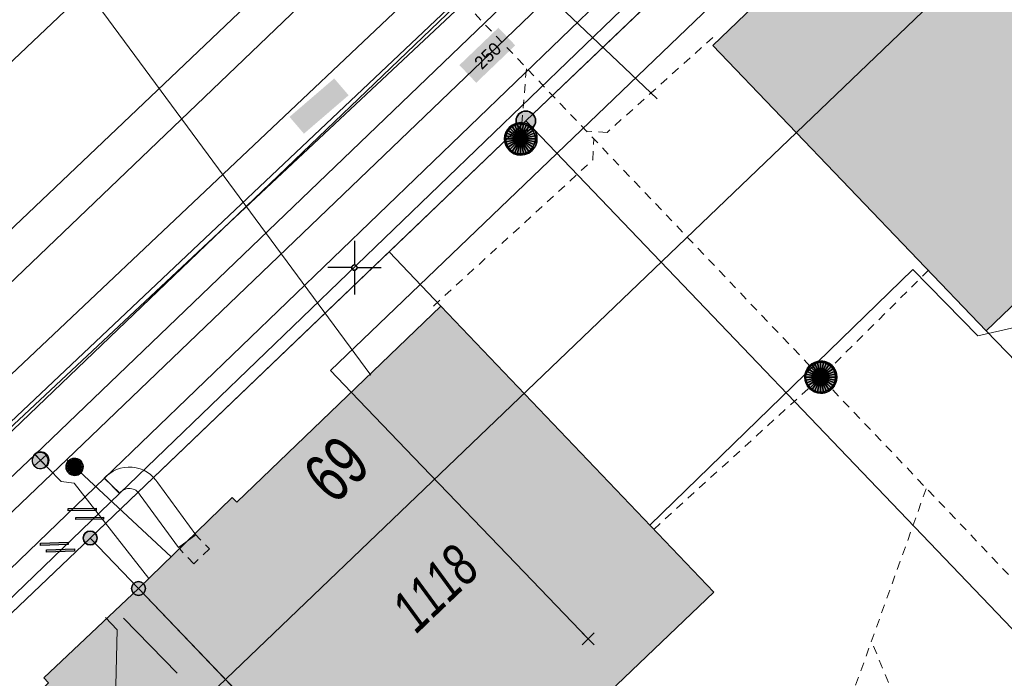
# Model space of a CAD drawing. Header units: metres. Extents: x 2695560 to 2696939, y 1260491 to 1262050.
# Tile 349 of 656: x 2695818 to 2695841, y 1261090 to 1261106. Entities that reach past the tile are written whole.
import ezdxf

# ---------------------------------------------------------------- set-up
doc = ezdxf.new("R2010")
doc.units = ezdxf.units.M
doc.linetypes.add('AUSGEZOGEN', pattern=[0])
doc.linetypes.add('VERDECKT2_S2', pattern=[0.36, 0.2, -0.16])
for name, color, linetype in [('XR$1$AV_Gebäudeflächen (BB)', 7, 'AUSGEZOGEN'), ('XR$1$AV_Grenzpunkte', 7, 'AUSGEZOGEN'), ('XR$1$AV_Haus-Nr.', 7, 'AUSGEZOGEN'), ('XR$1$AV_Koordinatennetzpunkte', 7, 'AUSGEZOGEN'), ('XR$1$AV_Linien (BB)', 7, 'AUSGEZOGEN'), ('XR$1$AV_Versicherung-Nr.', 7, 'AUSGEZOGEN'), ('XR$1$AW_LK_Schachtdeckel', 24, 'AUSGEZOGEN'), ('XR$1$Liegenschaftsgrenzen', 7, 'AUSGEZOGEN'), ('XR$1$PFAV', 255, 'AUSGEZOGEN'), ('XR$1$PFAW', 255, 'AUSGEZOGEN'), ('XR$1$PFWA', 255, 'AUSGEZOGEN'), ('XR$1$RP_Abstandslinie', 7, 'AUSGEZOGEN'), ('XR$1$WA_LK_Absperrarmatur', 171, 'AUSGEZOGEN'), ('XR$1$WA_LK_Rohrleitungsteil', 171, 'AUSGEZOGEN')]:
    doc.layers.add(name, color=color, linetype=linetype)
for name, color, linetype, lineweight in [('XR$2$ABW-Linie-R-genau', 4, 'AUSGEZOGEN', 18), ('XR$2$ABW-Linie-R-ungenau', 4, 'VERDECKT2_S2', 18), ('XR$2$ABW-Punkt', 6, 'AUSGEZOGEN', 18), ('XR$2$ELE-Flaeche-oberirdisch', 1, 'AUSGEZOGEN', 18), ('XR$2$ELE-LinieAnker_Strebe', 1, 'AUSGEZOGEN', 18), ('XR$2$ELE-LinieFlaeche-genau', 1, 'AUSGEZOGEN', 18), ('XR$2$ELE-LinieFlaeche-ungenau', 1, 'VERDECKT2_S2', 18), ('XR$2$GAS-Linie-genau', 12, 'AUSGEZOGEN', 18), ('XR$2$GAS-Punkt', 12, 'AUSGEZOGEN', 18), ('XR$2$KOM-Linie-U-genau', 91, 'AUSGEZOGEN', 18), ('XR$2$KOM-LinieFlaeche-U-genau', 91, 'AUSGEZOGEN', 18), ('XR$2$KOM-Punkt-U', 91, 'AUSGEZOGEN', 18), ('XR$2$WAS-Linie-genau', 5, 'AUSGEZOGEN', 18), ('XR$2$WAS-Punkt', 5, 'AUSGEZOGEN', 18), ('XR$2$WEI-Text', 59, 'AUSGEZOGEN', 18)]:
    doc.layers.add(name, color=color, linetype=linetype, lineweight=lineweight)
doc.styles.add('ARIAL', font='arial.ttf')
doc.styles.add('TXT', font='txt')

# ---------------------------------------------------------------- blocks, each defined once
blk = doc.blocks.new('COMPLEXOBJECT_367')
at = {"layer": 'XR$1$AV_Linien (BB)', "color": 7, "linetype": 'AUSGEZOGEN', "transparency": 33554687}
blk.add_lwpolyline([(5825.81, 11100.368), (5829.01, 11103.43), (5844.17, 11117.904)], dxfattribs=at)
blk = doc.blocks.new('COMPLEXOBJECT_637')
at = {"layer": 'XR$1$AV_Linien (BB)', "color": 7, "linetype": 'AUSGEZOGEN', "transparency": 33554687}
blk.add_lwpolyline([(5716.384, 10999.825), (5805.935, 11085.6), (5838.806, 11117.088)], dxfattribs=at)
blk = doc.blocks.new('COMPLEXOBJECT_1353')
at = {"layer": 'XR$1$Liegenschaftsgrenzen', "color": 7, "linetype": 'AUSGEZOGEN', "transparency": 33554687}
blk.add_line((5844.17, 11117.904), (5829.01, 11103.43), dxfattribs=at)
blk.add_arc((5848.516, 11113.198), 6.406, 82.0159, 132.7271, dxfattribs=at)
blk = doc.blocks.new('BAV15')
at = {"layer": 'XR$1$PFAV', "transparency": 33554687}
blk.add_hatch(color=7, dxfattribs=at).paths.add_polyline_path([(0.5, 0), (0.49, 0.101), (0.459, 0.197), (0.41, 0.286), (0.344, 0.362), (0.264, 0.424), (0.174, 0.469), (0.076, 0.494), (-0.025, 0.499), (-0.125, 0.484), (-0.22, 0.449), (-0.306, 0.395), (-0.379, 0.326), (-0.437, 0.243), (-0.477, 0.15), (-0.497, 0.051), (-0.497, -0.051), (-0.477, -0.15), (-0.437, -0.243), (-0.379, -0.326), (-0.306, -0.395), (-0.22, -0.449), (-0.125, -0.484), (-0.025, -0.499), (0.076, -0.494), (0.174, -0.469), (0.264, -0.424), (0.344, -0.362), (0.41, -0.286), (0.459, -0.197), (0.49, -0.101)])
at = {"color": 7, "transparency": 33554687}
for start, end in [(90, 270), (270, 90)]:
    blk.add_arc((0, 0), 0.5, start, end, dxfattribs=at)
at = {"layer": 'XR$1$PFAV', "transparency": 33554687}
blk.add_circle((0, 0), 0.5, dxfattribs=at)
blk = doc.blocks.new('BAV2041')
at = {"color": 7, "transparency": 33554687}
for p, q in [((0, 0.5), (0, 0.05)), ((-0.05, 0), (-0.5, 0)), ((0.05, 0), (0.5, 0)), ((0, -0.05), (0, -0.5))]:
    blk.add_line(p, q, dxfattribs=at)
blk.add_circle((0, 0), 0.05, dxfattribs=at)
for start, end in [(90, 270), (270, 90)]:
    blk.add_arc((0, 0), 0.05, start, end, dxfattribs=at)
blk = doc.blocks.new('BAW2082')
at = {"layer": 'XR$1$PFAW', "transparency": 33554687}
blk.add_hatch(color=7, dxfattribs=at).paths.add_polyline_path([(0.509, -0.003), (0.499, 0.098), (0.469, 0.194), (0.42, 0.283), (0.354, 0.359), (0.274, 0.421), (0.183, 0.466), (0.085, 0.491), (-0.016, 0.496), (-0.116, 0.481), (-0.211, 0.446), (-0.297, 0.392), (-0.37, 0.323), (-0.428, 0.24), (-0.468, 0.147), (-0.488, 0.047), (-0.488, -0.054), (-0.468, -0.153), (-0.428, -0.246), (-0.37, -0.329), (-0.297, -0.398), (-0.211, -0.452), (-0.116, -0.487), (-0.016, -0.502), (0.085, -0.497), (0.183, -0.472), (0.274, -0.427), (0.354, -0.366), (0.42, -0.289), (0.469, -0.2), (0.499, -0.104)])
at = {"transparency": 33554687}
for start, end in [(91.1948, 268.8052), (268.8052, 91.1948)]:
    blk.add_arc((0.01, 0), 0.5, start, end, dxfattribs=at)
at = {"layer": 'XR$1$PFAW', "transparency": 33554687}
blk.add_circle((0.009, -0.003), 0.5, dxfattribs=at)
blk = doc.blocks.new('BAW2088')
at = {"layer": 'XR$1$PFAW', "transparency": 33554687}
blk.add_hatch(color=253, dxfattribs=at).paths.add_polyline_path([(0.51, 0), (0.5, 0.101), (0.47, 0.197), (0.421, 0.286), (0.355, 0.362), (0.275, 0.424), (0.184, 0.469), (0.086, 0.494), (-0.015, 0.499), (-0.115, 0.484), (-0.21, 0.449), (-0.296, 0.395), (-0.369, 0.326), (-0.427, 0.243), (-0.467, 0.15), (-0.487, 0.051), (-0.487, -0.051), (-0.467, -0.15), (-0.427, -0.243), (-0.369, -0.326), (-0.296, -0.395), (-0.21, -0.449), (-0.115, -0.484), (-0.015, -0.499), (0.086, -0.494), (0.184, -0.469), (0.275, -0.424), (0.355, -0.362), (0.421, -0.286), (0.47, -0.197), (0.5, -0.101)])
at = {"transparency": 33554687}
for start, end in [(91.1948, 268.8052), (268.8052, 91.1948)]:
    blk.add_arc((0.01, 0), 0.5, start, end, dxfattribs=at)
at = {"layer": 'XR$1$PFAW', "transparency": 33554687}
blk.add_circle((0.01, 0), 0.5, dxfattribs=at)
blk = doc.blocks.new('BWA2013')
at = {"true_color": 0x000000, "transparency": 33554687}
blk.add_hatch(color=18, dxfattribs=at).paths.add_polyline_path([(-0.291, -0.409), (0.352, 0.357), (0.291, 0.409), (-0.352, -0.357)])
at = {"transparency": 33554687}
blk.add_lwpolyline([(-0.291, -0.409), (-0.352, -0.357), (0.291, 0.409), (0.352, 0.357), (-0.291, -0.409)], close=True, dxfattribs=at)
blk = doc.blocks.new('BWA965')
at = {"layer": 'XR$1$PFWA', "transparency": 33554687}
blk.add_hatch(color=7, dxfattribs=at).paths.add_polyline_path([(0, 0.5), (-0.051, 0.497), (-0.101, 0.49), (-0.15, 0.477), (-0.197, 0.459), (-0.243, 0.437), (-0.286, 0.41), (-0.326, 0.379), (-0.362, 0.344), (-0.395, 0.306), (-0.424, 0.264), (-0.449, 0.22), (-0.469, 0.174), (-0.484, 0.125), (-0.494, 0.076), (-0.499, 0.025), (-0.499, -0.025), (-0.494, -0.076), (-0.484, -0.125), (-0.469, -0.174), (-0.449, -0.22), (-0.424, -0.264), (-0.395, -0.306), (-0.362, -0.344), (-0.326, -0.379), (-0.286, -0.41), (-0.243, -0.437), (-0.197, -0.459), (-0.15, -0.477), (-0.101, -0.49), (-0.051, -0.497), (0, -0.5), (0.051, -0.497), (0.101, -0.49), (0.15, -0.477), (0.197, -0.459), (0.243, -0.437), (0.286, -0.41), (0.326, -0.379), (0.362, -0.344), (0.395, -0.306), (0.424, -0.264), (0.449, -0.22), (0.469, -0.174), (0.484, -0.125), (0.494, -0.076), (0.499, -0.025), (0.499, 0.025), (0.494, 0.076), (0.484, 0.125), (0.469, 0.174), (0.449, 0.22), (0.424, 0.264), (0.395, 0.306), (0.362, 0.344), (0.326, 0.379), (0.286, 0.41), (0.243, 0.437), (0.197, 0.459), (0.15, 0.477), (0.101, 0.49), (0.051, 0.497)])
at = {"transparency": 33554687}
blk.add_line((0, 0.5), (0, -0.5), dxfattribs=at)
for start, end in [(90, 270), (270, 90)]:
    blk.add_arc((0, 0), 0.5, start, end, dxfattribs=at)
blk = doc.blocks.new('KOM-UNBEKANNT-U')
at = {"layer": 'XR$2$KOM-Punkt-U', "linetype": 'AUSGEZOGEN', "lineweight": 20, "transparency": 33554687}
for p, q in [((0, 0, 2500), (-141, 141, 2500)), ((-141, -141, 2500), (0, 0, 2500)), ((0, 0, 2500), (141, 141, 2500)), ((141, -141, 2500), (0, 0, 2500))]:
    blk.add_line(p, q, dxfattribs=at)
blk = doc.blocks.new('GAS-ABSPERRORGAN')
at = {"layer": 'XR$2$GAS-Punkt', "linetype": 'AUSGEZOGEN', "lineweight": 25, "transparency": 33554687}
blk.add_line((0, 200, 2500), (0, -200, 2500), dxfattribs=at)
for points in [[(-196, 39, 2500), (0, 0, 2500), (-200, 0, 2500)], [(-196, 39), (0, 0), (-200, 0)], [(-196, 39, 2500), (-196, 39), (-200, 0), (-200, 0, 2500)], [(-200, 0, 2500), (0, 0, 2500), (-196, -39, 2500)], [(-200, 0), (0, 0), (-196, -39)], [(-185, 77, 2500), (0, 0, 2500), (-196, 39, 2500)], [(-185, 77), (0, 0), (-196, 39)], [(-185, 77, 2500), (-185, 77), (-196, 39), (-196, 39, 2500)], [(-196, -39, 2500), (0, 0, 2500), (-185, -77, 2500)], [(-196, -39), (0, 0), (-185, -77)], [(-166, 111, 2500), (0, 0, 2500), (-185, 77, 2500)], [(-166, 111), (0, 0), (-185, 77)], [(-166, 111, 2500), (-166, 111), (-185, 77), (-185, 77, 2500)], [(-185, -77, 2500), (0, 0, 2500), (-166, -111, 2500)], [(-185, -77), (0, 0), (-166, -111)], [(-141, 141, 2500), (0, 0, 2500), (-166, 111, 2500)], [(-141, 141), (0, 0), (-166, 111)], [(-141, 141, 2500), (-141, 141), (-166, 111), (-166, 111, 2500)], [(-166, -111, 2500), (0, 0, 2500), (-141, -141, 2500)], [(-166, -111), (0, 0), (-141, -141)], [(-111, 166, 2500), (0, 0, 2500), (-141, 141, 2500)], [(-111, 166), (0, 0), (-141, 141)], [(-111, 166, 2500), (-111, 166), (-141, 141), (-141, 141, 2500)], [(-141, -141, 2500), (0, 0, 2500), (-111, -166, 2500)], [(-141, -141), (0, 0), (-111, -166)], [(-77, 185, 2500), (0, 0, 2500), (-111, 166, 2500)], [(-77, 185), (0, 0), (-111, 166)], [(-77, 185, 2500), (-77, 185), (-111, 166), (-111, 166, 2500)], [(-111, -166, 2500), (0, 0, 2500), (-77, -185, 2500)], [(-111, -166), (0, 0), (-77, -185)], [(-39, 196, 2500), (0, 0, 2500), (-77, 185, 2500)], [(-39, 196), (0, 0), (-77, 185)], [(-39, 196, 2500), (-39, 196), (-77, 185), (-77, 185, 2500)], [(-77, -185, 2500), (0, 0, 2500), (-39, -196, 2500)], [(-77, -185), (0, 0), (-39, -196)], [(0, 200, 2500), (0, 0, 2500), (-39, 196, 2500)], [(0, 200), (0, 0), (-39, 196)], [(0, 200, 2500), (0, 200), (-39, 196), (-39, 196, 2500)], [(-39, -196, 2500), (0, 0, 2500), (0, -200, 2500)], [(-39, -196), (0, 0), (0, -200)], [(39, 196, 2500), (0, 0, 2500), (0, 200, 2500)], [(39, 196), (0, 0), (0, 200)], [(39, 196, 2500), (39, 196), (0, 200), (0, 200, 2500)], [(77, 185, 2500), (0, 0, 2500), (39, 196, 2500)], [(77, 185), (0, 0), (39, 196)], [(111, 166, 2500), (0, 0, 2500), (77, 185, 2500)], [(111, 166), (0, 0), (77, 185)], [(141, 141, 2500), (0, 0, 2500), (111, 166, 2500)], [(141, 141), (0, 0), (111, 166)], [(166, 111, 2500), (0, 0, 2500), (141, 141, 2500)], [(166, 111), (0, 0), (141, 141)], [(185, 77, 2500), (0, 0, 2500), (166, 111, 2500)], [(185, 77), (0, 0), (166, 111)], [(196, 39, 2500), (0, 0, 2500), (185, 77, 2500)], [(196, 39), (0, 0), (185, 77)], [(200, 0, 2500), (0, 0, 2500), (196, 39, 2500)], [(200, 0), (0, 0), (196, 39)], [(0, -200, 2500), (0, 0, 2500), (39, -196, 2500)], [(39, -196, 2500), (0, 0, 2500), (77, -185, 2500)], [(77, -185, 2500), (0, 0, 2500), (111, -166, 2500)], [(111, -166, 2500), (0, 0, 2500), (141, -141, 2500)], [(141, -141, 2500), (0, 0, 2500), (166, -111, 2500)], [(166, -111, 2500), (0, 0, 2500), (185, -77, 2500)], [(185, -77, 2500), (0, 0, 2500), (196, -39, 2500)], [(196, -39, 2500), (0, 0, 2500), (200, 0, 2500)], [(0, -200), (0, 0), (39, -196)], [(39, -196), (0, 0), (77, -185)], [(77, -185), (0, 0), (111, -166)], [(111, -166), (0, 0), (141, -141)], [(141, -141), (0, 0), (166, -111)], [(166, -111), (0, 0), (185, -77)], [(185, -77), (0, 0), (196, -39)], [(196, -39), (0, 0), (200, 0)], [(77, 185, 2500), (77, 185), (39, 196), (39, 196, 2500)], [(111, 166, 2500), (111, 166), (77, 185), (77, 185, 2500)], [(141, 141, 2500), (141, 141), (111, 166), (111, 166, 2500)], [(166, 111, 2500), (166, 111), (141, 141), (141, 141, 2500)], [(185, 77, 2500), (185, 77), (166, 111), (166, 111, 2500)], [(196, 39, 2500), (196, 39), (185, 77), (185, 77, 2500)], [(200, 0, 2500), (200, 0), (196, 39), (196, 39, 2500)], [(-200, 0, 2500), (-200, 0), (-196, -39), (-196, -39, 2500)], [(-196, -39, 2500), (-196, -39), (-185, -77), (-185, -77, 2500)], [(-185, -77, 2500), (-185, -77), (-166, -111), (-166, -111, 2500)], [(-166, -111, 2500), (-166, -111), (-141, -141), (-141, -141, 2500)], [(-141, -141, 2500), (-141, -141), (-111, -166), (-111, -166, 2500)], [(-111, -166, 2500), (-111, -166), (-77, -185), (-77, -185, 2500)], [(-77, -185, 2500), (-77, -185), (-39, -196), (-39, -196, 2500)], [(-39, -196, 2500), (-39, -196), (0, -200), (0, -200, 2500)], [(0, -200, 2500), (0, -200), (39, -196), (39, -196, 2500)], [(39, -196, 2500), (39, -196), (77, -185), (77, -185, 2500)], [(77, -185, 2500), (77, -185), (111, -166), (111, -166, 2500)], [(111, -166, 2500), (111, -166), (141, -141), (141, -141, 2500)], [(141, -141, 2500), (141, -141), (166, -111), (166, -111, 2500)], [(166, -111, 2500), (166, -111), (185, -77), (185, -77, 2500)], [(185, -77, 2500), (185, -77), (196, -39), (196, -39, 2500)], [(196, -39, 2500), (196, -39), (200, 0), (200, 0, 2500)]]:
    blk.add_3dface(points, dxfattribs=at)
blk = doc.blocks.new('WAS-ABSPERRORGAN')
at = {"layer": 'XR$2$WAS-Punkt', "linetype": 'AUSGEZOGEN', "transparency": 33554687}
for p, q in [((0, 200, 2500), (0, -200, 2500)), ((0, 0), (0, 0))]:
    blk.add_line(p, q, dxfattribs=at)
blk.add_circle((0, 0, 502500), 200, dxfattribs=at)
blk = doc.blocks.new('ABW-NORMSCHACHT_WEITERE')
at = {"layer": 'XR$2$ABW-Punkt', "linetype": 'AUSGEZOGEN', "lineweight": 25, "transparency": 33554687}
for points in [[(-196, 39, 2500), (0, 0, 2500), (-200, 0, 2500)], [(-196, 39), (0, 0), (-200, 0)], [(-196, 39, 2500), (-196, 39), (-200, 0), (-200, 0, 2500)], [(-200, 0, 2500), (0, 0, 2500), (-196, -39, 2500)], [(-200, 0), (0, 0), (-196, -39)], [(-185, 77, 2500), (0, 0, 2500), (-196, 39, 2500)], [(-185, 77), (0, 0), (-196, 39)], [(-185, 77, 2500), (-185, 77), (-196, 39), (-196, 39, 2500)], [(-196, -39, 2500), (0, 0, 2500), (-185, -77, 2500)], [(-196, -39), (0, 0), (-185, -77)], [(-166, 111, 2500), (0, 0, 2500), (-185, 77, 2500)], [(-166, 111), (0, 0), (-185, 77)], [(-166, 111, 2500), (-166, 111), (-185, 77), (-185, 77, 2500)], [(-185, -77, 2500), (0, 0, 2500), (-166, -111, 2500)], [(-185, -77), (0, 0), (-166, -111)], [(-141, 141, 2500), (0, 0, 2500), (-166, 111, 2500)], [(-141, 141), (0, 0), (-166, 111)], [(-141, 141, 2500), (-141, 141), (-166, 111), (-166, 111, 2500)], [(-166, -111, 2500), (0, 0, 2500), (-141, -141, 2500)], [(-166, -111), (0, 0), (-141, -141)], [(-111, 166, 2500), (0, 0, 2500), (-141, 141, 2500)], [(-111, 166), (0, 0), (-141, 141)], [(-111, 166, 2500), (-111, 166), (-141, 141), (-141, 141, 2500)], [(-141, -141, 2500), (0, 0, 2500), (-111, -166, 2500)], [(-141, -141), (0, 0), (-111, -166)], [(-77, 185, 2500), (0, 0, 2500), (-111, 166, 2500)], [(-77, 185), (0, 0), (-111, 166)], [(-77, 185, 2500), (-77, 185), (-111, 166), (-111, 166, 2500)], [(-111, -166, 2500), (0, 0, 2500), (-77, -185, 2500)], [(-111, -166), (0, 0), (-77, -185)], [(-39, 196, 2500), (0, 0, 2500), (-77, 185, 2500)], [(-39, 196), (0, 0), (-77, 185)], [(-39, 196, 2500), (-39, 196), (-77, 185), (-77, 185, 2500)], [(-77, -185, 2500), (0, 0, 2500), (-39, -196, 2500)], [(-77, -185), (0, 0), (-39, -196)], [(0, 200, 2500), (0, 0, 2500), (-39, 196, 2500)], [(0, 200), (0, 0), (-39, 196)], [(0, 200, 2500), (0, 200), (-39, 196), (-39, 196, 2500)], [(-39, -196, 2500), (0, 0, 2500), (0, -200, 2500)], [(-39, -196), (0, 0), (0, -200)], [(39, 196, 2500), (0, 0, 2500), (0, 200, 2500)], [(39, 196), (0, 0), (0, 200)], [(39, 196, 2500), (39, 196), (0, 200), (0, 200, 2500)], [(77, 185, 2500), (0, 0, 2500), (39, 196, 2500)], [(77, 185), (0, 0), (39, 196)], [(111, 166, 2500), (0, 0, 2500), (77, 185, 2500)], [(111, 166), (0, 0), (77, 185)], [(141, 141, 2500), (0, 0, 2500), (111, 166, 2500)], [(141, 141), (0, 0), (111, 166)], [(166, 111, 2500), (0, 0, 2500), (141, 141, 2500)], [(166, 111), (0, 0), (141, 141)], [(185, 77, 2500), (0, 0, 2500), (166, 111, 2500)], [(185, 77), (0, 0), (166, 111)], [(196, 39, 2500), (0, 0, 2500), (185, 77, 2500)], [(196, 39), (0, 0), (185, 77)], [(200, 0, 2500), (0, 0, 2500), (196, 39, 2500)], [(200, 0), (0, 0), (196, 39)], [(0, -200, 2500), (0, 0, 2500), (39, -196, 2500)], [(39, -196, 2500), (0, 0, 2500), (77, -185, 2500)], [(77, -185, 2500), (0, 0, 2500), (111, -166, 2500)], [(111, -166, 2500), (0, 0, 2500), (141, -141, 2500)], [(141, -141, 2500), (0, 0, 2500), (166, -111, 2500)], [(166, -111, 2500), (0, 0, 2500), (185, -77, 2500)], [(185, -77, 2500), (0, 0, 2500), (196, -39, 2500)], [(196, -39, 2500), (0, 0, 2500), (200, 0, 2500)], [(0, -200), (0, 0), (39, -196)], [(39, -196), (0, 0), (77, -185)], [(77, -185), (0, 0), (111, -166)], [(111, -166), (0, 0), (141, -141)], [(141, -141), (0, 0), (166, -111)], [(166, -111), (0, 0), (185, -77)], [(185, -77), (0, 0), (196, -39)], [(196, -39), (0, 0), (200, 0)], [(77, 185, 2500), (77, 185), (39, 196), (39, 196, 2500)], [(111, 166, 2500), (111, 166), (77, 185), (77, 185, 2500)], [(141, 141, 2500), (141, 141), (111, 166), (111, 166, 2500)], [(166, 111, 2500), (166, 111), (141, 141), (141, 141, 2500)], [(185, 77, 2500), (185, 77), (166, 111), (166, 111, 2500)], [(196, 39, 2500), (196, 39), (185, 77), (185, 77, 2500)], [(200, 0, 2500), (200, 0), (196, 39), (196, 39, 2500)], [(-200, 0, 2500), (-200, 0), (-196, -39), (-196, -39, 2500)], [(-196, -39, 2500), (-196, -39), (-185, -77), (-185, -77, 2500)], [(-185, -77, 2500), (-185, -77), (-166, -111), (-166, -111, 2500)], [(-166, -111, 2500), (-166, -111), (-141, -141), (-141, -141, 2500)], [(-141, -141, 2500), (-141, -141), (-111, -166), (-111, -166, 2500)], [(-111, -166, 2500), (-111, -166), (-77, -185), (-77, -185, 2500)], [(-77, -185, 2500), (-77, -185), (-39, -196), (-39, -196, 2500)], [(-39, -196, 2500), (-39, -196), (0, -200), (0, -200, 2500)], [(0, -200, 2500), (0, -200), (39, -196), (39, -196, 2500)], [(39, -196, 2500), (39, -196), (77, -185), (77, -185, 2500)], [(77, -185, 2500), (77, -185), (111, -166), (111, -166, 2500)], [(111, -166, 2500), (111, -166), (141, -141), (141, -141, 2500)], [(141, -141, 2500), (141, -141), (166, -111), (166, -111, 2500)], [(166, -111, 2500), (166, -111), (185, -77), (185, -77, 2500)], [(185, -77, 2500), (185, -77), (196, -39), (196, -39, 2500)], [(196, -39, 2500), (196, -39), (200, 0), (200, 0, 2500)]]:
    blk.add_3dface(points, dxfattribs=at)
blk = doc.blocks.new('ABW-SCHLAMMSAMMLER_RUND')
at = {"layer": 'XR$2$ABW-Punkt', "linetype": 'AUSGEZOGEN', "lineweight": 13, "transparency": 33554687}
for p, q in [((-70, 75, 2500), (70, 75, 2500)), ((-70, -75, 2500), (70, -75, 2500))]:
    blk.add_line(p, q, dxfattribs=at)
blk.add_polyline3d([(90, 0, 2500), (0, 0, 2500), (-90, 0, 2500)], dxfattribs=at)
at = {"layer": 'XR$2$ABW-Punkt', "linetype": 'AUSGEZOGEN', "lineweight": 25, "transparency": 33554687}
for points in [[(-147, 29, 2500), (0, 0, 2500), (-150, 0, 2500)], [(-147, 29), (0, 0), (-150, 0)], [(-147, 29, 2500), (-147, 29), (-150, 0), (-150, 0, 2500)], [(-150, 0, 2500), (0, 0, 2500), (-147, -29, 2500)], [(-150, 0), (0, 0), (-147, -29)], [(-139, 57, 2500), (0, 0, 2500), (-147, 29, 2500)], [(-139, 57), (0, 0), (-147, 29)], [(-139, 57, 2500), (-139, 57), (-147, 29), (-147, 29, 2500)], [(-147, -29, 2500), (0, 0, 2500), (-139, -57, 2500)], [(-147, -29), (0, 0), (-139, -57)], [(-125, 83, 2500), (0, 0, 2500), (-139, 57, 2500)], [(-125, 83), (0, 0), (-139, 57)], [(-125, 83, 2500), (-125, 83), (-139, 57), (-139, 57, 2500)], [(-139, -57, 2500), (0, 0, 2500), (-125, -83, 2500)], [(-139, -57), (0, 0), (-125, -83)], [(-106, 106, 2500), (0, 0, 2500), (-125, 83, 2500)], [(-106, 106), (0, 0), (-125, 83)], [(-106, 106, 2500), (-106, 106), (-125, 83), (-125, 83, 2500)], [(-125, -83, 2500), (0, 0, 2500), (-106, -106, 2500)], [(-125, -83), (0, 0), (-106, -106)], [(-83, 125, 2500), (0, 0, 2500), (-106, 106, 2500)], [(-83, 125), (0, 0), (-106, 106)], [(-83, 125, 2500), (-83, 125), (-106, 106), (-106, 106, 2500)], [(-106, -106, 2500), (0, 0, 2500), (-83, -125, 2500)], [(-106, -106), (0, 0), (-83, -125)], [(-57, 139, 2500), (0, 0, 2500), (-83, 125, 2500)], [(-57, 139), (0, 0), (-83, 125)], [(-57, 139, 2500), (-57, 139), (-83, 125), (-83, 125, 2500)], [(-83, -125, 2500), (0, 0, 2500), (-57, -139, 2500)], [(-83, -125), (0, 0), (-57, -139)], [(-29, 147, 2500), (0, 0, 2500), (-57, 139, 2500)], [(-29, 147), (0, 0), (-57, 139)], [(-29, 147, 2500), (-29, 147), (-57, 139), (-57, 139, 2500)], [(-57, -139, 2500), (0, 0, 2500), (-29, -147, 2500)], [(-57, -139), (0, 0), (-29, -147)], [(0, 150, 2500), (0, 0, 2500), (-29, 147, 2500)], [(0, 150), (0, 0), (-29, 147)], [(0, 150, 2500), (0, 150), (-29, 147), (-29, 147, 2500)], [(-29, -147, 2500), (0, 0, 2500), (0, -150, 2500)], [(-29, -147), (0, 0), (0, -150)], [(29, 147, 2500), (0, 0, 2500), (0, 150, 2500)], [(29, 147), (0, 0), (0, 150)], [(29, 147, 2500), (29, 147), (0, 150), (0, 150, 2500)], [(57, 139, 2500), (0, 0, 2500), (29, 147, 2500)], [(57, 139), (0, 0), (29, 147)], [(83, 125, 2500), (0, 0, 2500), (57, 139, 2500)], [(83, 125), (0, 0), (57, 139)], [(106, 106, 2500), (0, 0, 2500), (83, 125, 2500)], [(106, 106), (0, 0), (83, 125)], [(125, 83, 2500), (0, 0, 2500), (106, 106, 2500)], [(125, 83), (0, 0), (106, 106)], [(139, 57, 2500), (0, 0, 2500), (125, 83, 2500)], [(139, 57), (0, 0), (125, 83)], [(147, 29, 2500), (0, 0, 2500), (139, 57, 2500)], [(147, 29), (0, 0), (139, 57)], [(150, 0, 2500), (0, 0, 2500), (147, 29, 2500)], [(150, 0), (0, 0), (147, 29)], [(0, -150, 2500), (0, 0, 2500), (29, -147, 2500)], [(29, -147, 2500), (0, 0, 2500), (57, -139, 2500)], [(57, -139, 2500), (0, 0, 2500), (83, -125, 2500)], [(83, -125, 2500), (0, 0, 2500), (106, -106, 2500)], [(106, -106, 2500), (0, 0, 2500), (125, -83, 2500)], [(125, -83, 2500), (0, 0, 2500), (139, -57, 2500)], [(139, -57, 2500), (0, 0, 2500), (147, -29, 2500)], [(147, -29, 2500), (0, 0, 2500), (150, 0, 2500)], [(0, -150), (0, 0), (29, -147)], [(29, -147), (0, 0), (57, -139)], [(57, -139), (0, 0), (83, -125)], [(83, -125), (0, 0), (106, -106)], [(106, -106), (0, 0), (125, -83)], [(125, -83), (0, 0), (139, -57)], [(139, -57), (0, 0), (147, -29)], [(147, -29), (0, 0), (150, 0)], [(57, 139, 2500), (57, 139), (29, 147), (29, 147, 2500)], [(83, 125, 2500), (83, 125), (57, 139), (57, 139, 2500)], [(106, 106, 2500), (106, 106), (83, 125), (83, 125, 2500)], [(125, 83, 2500), (125, 83), (106, 106), (106, 106, 2500)], [(139, 57, 2500), (139, 57), (125, 83), (125, 83, 2500)], [(147, 29, 2500), (147, 29), (139, 57), (139, 57, 2500)], [(150, 0, 2500), (150, 0), (147, 29), (147, 29, 2500)], [(-150, 0, 2500), (-150, 0), (-147, -29), (-147, -29, 2500)], [(-147, -29, 2500), (-147, -29), (-139, -57), (-139, -57, 2500)], [(-139, -57, 2500), (-139, -57), (-125, -83), (-125, -83, 2500)], [(-125, -83, 2500), (-125, -83), (-106, -106), (-106, -106, 2500)], [(-106, -106, 2500), (-106, -106), (-83, -125), (-83, -125, 2500)], [(-83, -125, 2500), (-83, -125), (-57, -139), (-57, -139, 2500)], [(-57, -139, 2500), (-57, -139), (-29, -147), (-29, -147, 2500)], [(-29, -147, 2500), (-29, -147), (0, -150), (0, -150, 2500)], [(0, -150, 2500), (0, -150), (29, -147), (29, -147, 2500)], [(29, -147, 2500), (29, -147), (57, -139), (57, -139, 2500)], [(57, -139, 2500), (57, -139), (83, -125), (83, -125, 2500)], [(83, -125, 2500), (83, -125), (106, -106), (106, -106, 2500)], [(106, -106, 2500), (106, -106), (125, -83), (125, -83, 2500)], [(125, -83, 2500), (125, -83), (139, -57), (139, -57, 2500)], [(139, -57, 2500), (139, -57), (147, -29), (147, -29, 2500)], [(147, -29, 2500), (147, -29), (150, 0), (150, 0, 2500)]]:
    blk.add_3dface(points, dxfattribs=at)
blk = doc.blocks.new('ABW-DECKEL')
at = {"layer": 'XR$2$ABW-Punkt', "linetype": 'AUSGEZOGEN', "lineweight": 25, "transparency": 33554687}
for points in [[(-247, 247, 2500), (0, 0, 2500), (-291, 194, 2500)], [(-247, 247), (0, 0), (-291, 194)], [(-247, 247, 2500), (-247, 247), (-291, 194), (-291, 194, 2500)], [(-194, 291, 2500), (0, 0, 2500), (-247, 247, 2500)], [(-194, 291), (0, 0), (-247, 247)], [(-194, 291, 2500), (-194, 291), (-247, 247), (-247, 247, 2500)], [(-134, 323, 2500), (0, 0, 2500), (-194, 291, 2500)], [(-134, 323), (0, 0), (-194, 291)], [(-134, 323, 2500), (-134, 323), (-194, 291), (-194, 291, 2500)], [(-68, 343, 2500), (0, 0, 2500), (-134, 323, 2500)], [(-68, 343), (0, 0), (-134, 323)], [(-68, 343, 2500), (-68, 343), (-134, 323), (-134, 323, 2500)], [(0, 350, 2500), (0, 0, 2500), (-68, 343, 2500)], [(0, 350), (0, 0), (-68, 343)], [(0, 350, 2500), (0, 350), (-68, 343), (-68, 343, 2500)], [(68, 343, 2500), (0, 0, 2500), (0, 350, 2500)], [(68, 343), (0, 0), (0, 350)], [(68, 343, 2500), (68, 343), (0, 350), (0, 350, 2500)], [(134, 323, 2500), (0, 0, 2500), (68, 343, 2500)], [(134, 323), (0, 0), (68, 343)], [(194, 291, 2500), (0, 0, 2500), (134, 323, 2500)], [(194, 291), (0, 0), (134, 323)], [(247, 247, 2500), (0, 0, 2500), (194, 291, 2500)], [(247, 247), (0, 0), (194, 291)], [(291, 194, 2500), (0, 0, 2500), (247, 247, 2500)], [(291, 194), (0, 0), (247, 247)], [(134, 323, 2500), (134, 323), (68, 343), (68, 343, 2500)], [(194, 291, 2500), (194, 291), (134, 323), (134, 323, 2500)], [(247, 247, 2500), (247, 247), (194, 291), (194, 291, 2500)], [(291, 194, 2500), (291, 194), (247, 247), (247, 247, 2500)], [(-343, 68, 2500), (0, 0, 2500), (-350, 0, 2500)], [(-343, 68), (0, 0), (-350, 0)], [(-343, 68, 2500), (-343, 68), (-350, 0), (-350, 0, 2500)], [(-350, 0, 2500), (0, 0, 2500), (-343, -68, 2500)], [(-350, 0), (0, 0), (-343, -68)], [(-323, 134, 2500), (0, 0, 2500), (-343, 68, 2500)], [(-323, 134), (0, 0), (-343, 68)], [(-323, 134, 2500), (-323, 134), (-343, 68), (-343, 68, 2500)], [(-343, -68, 2500), (0, 0, 2500), (-323, -134, 2500)], [(-343, -68), (0, 0), (-323, -134)], [(-291, 194, 2500), (0, 0, 2500), (-323, 134, 2500)], [(-291, 194), (0, 0), (-323, 134)], [(-291, 194, 2500), (-291, 194), (-323, 134), (-323, 134, 2500)], [(-323, -134, 2500), (0, 0, 2500), (-291, -194, 2500)], [(-323, -134), (0, 0), (-291, -194)], [(-291, -194, 2500), (0, 0, 2500), (-247, -247, 2500)], [(-291, -194), (0, 0), (-247, -247)], [(-247, -247, 2500), (0, 0, 2500), (-194, -291, 2500)], [(-247, -247), (0, 0), (-194, -291)], [(-194, -291, 2500), (0, 0, 2500), (-134, -323, 2500)], [(-194, -291), (0, 0), (-134, -323)], [(-134, -323, 2500), (0, 0, 2500), (-68, -343, 2500)], [(-134, -323), (0, 0), (-68, -343)], [(-68, -343, 2500), (0, 0, 2500), (0, -350, 2500)], [(-68, -343), (0, 0), (0, -350)], [(323, 134, 2500), (0, 0, 2500), (291, 194, 2500)], [(323, 134), (0, 0), (291, 194)], [(343, 68, 2500), (0, 0, 2500), (323, 134, 2500)], [(343, 68), (0, 0), (323, 134)], [(350, 0, 2500), (0, 0, 2500), (343, 68, 2500)], [(350, 0), (0, 0), (343, 68)], [(0, -350, 2500), (0, 0, 2500), (68, -343, 2500)], [(68, -343, 2500), (0, 0, 2500), (134, -323, 2500)], [(134, -323, 2500), (0, 0, 2500), (194, -291, 2500)], [(194, -291, 2500), (0, 0, 2500), (247, -247, 2500)], [(247, -247, 2500), (0, 0, 2500), (291, -194, 2500)], [(291, -194, 2500), (0, 0, 2500), (323, -134, 2500)], [(323, -134, 2500), (0, 0, 2500), (343, -68, 2500)], [(343, -68, 2500), (0, 0, 2500), (350, 0, 2500)], [(0, -350), (0, 0), (68, -343)], [(68, -343), (0, 0), (134, -323)], [(134, -323), (0, 0), (194, -291)], [(194, -291), (0, 0), (247, -247)], [(247, -247), (0, 0), (291, -194)], [(291, -194), (0, 0), (323, -134)], [(323, -134), (0, 0), (343, -68)], [(343, -68), (0, 0), (350, 0)], [(323, 134, 2500), (323, 134), (291, 194), (291, 194, 2500)], [(343, 68, 2500), (343, 68), (323, 134), (323, 134, 2500)], [(350, 0, 2500), (350, 0), (343, 68), (343, 68, 2500)], [(-350, 0, 2500), (-350, 0), (-343, -68), (-343, -68, 2500)], [(-343, -68, 2500), (-343, -68), (-323, -134), (-323, -134, 2500)], [(-323, -134, 2500), (-323, -134), (-291, -194), (-291, -194, 2500)], [(-291, -194, 2500), (-291, -194), (-247, -247), (-247, -247, 2500)], [(247, -247, 2500), (247, -247), (291, -194), (291, -194, 2500)], [(291, -194, 2500), (291, -194), (323, -134), (323, -134, 2500)], [(323, -134, 2500), (323, -134), (343, -68), (343, -68, 2500)], [(343, -68, 2500), (343, -68), (350, 0), (350, 0, 2500)], [(-247, -247, 2500), (-247, -247), (-194, -291), (-194, -291, 2500)], [(-194, -291, 2500), (-194, -291), (-134, -323), (-134, -323, 2500)], [(-134, -323, 2500), (-134, -323), (-68, -343), (-68, -343, 2500)], [(-68, -343, 2500), (-68, -343), (0, -350), (0, -350, 2500)], [(0, -350, 2500), (0, -350), (68, -343), (68, -343, 2500)], [(68, -343, 2500), (68, -343), (134, -323), (134, -323, 2500)], [(134, -323, 2500), (134, -323), (194, -291), (194, -291, 2500)], [(194, -291, 2500), (194, -291), (247, -247), (247, -247, 2500)]]:
    blk.add_3dface(points, dxfattribs=at)

msp = doc.modelspace()

# ---------------------------------------------------------------- hatches: boundary and pattern name
at = {"transparency": 33554687}
for points in [[(2695828.426, 1261104.542), (2695828.82, 1261104.13), (2695829.732, 1261105.004), (2695829.338, 1261105.416)], [(2695824.453, 1261103.332), (2695824.79, 1261102.94), (2695825.835, 1261103.838), (2695825.498, 1261104.23)]]:
    msp.add_hatch(color=7, dxfattribs=at).paths.add_polyline_path(points)
at = {"layer": 'XR$1$AV_Gebäudeflächen (BB)', "true_color": 0xd2d2d2, "transparency": 33554687}
for points in [[(2695841.236, 1261111.804), (2695839.029, 1261109.685), (2695839.127, 1261109.583), (2695834.352, 1261105.003), (2695840.747, 1261098.335), (2695847.738, 1261105.059)], [(2695827.989, 1261098.912), (2695823.218, 1261094.33), (2695823.114, 1261094.439), (2695820.92, 1261092.31), (2695827.392, 1261085.554), (2695834.373, 1261092.227)], [(2695820.92, 1261092.31), (2695818.708, 1261090.22), (2695818.818, 1261090.105), (2695813.943, 1261085.423), (2695820.494, 1261078.976), (2695821.187, 1261078.266), (2695825.529, 1261082.475), (2695825.248, 1261083.485), (2695827.392, 1261085.554)]]:
    msp.add_hatch(color=254, dxfattribs=at).paths.add_polyline_path(points)

# ---------------------------------------------------------------- linework, layer by layer
at = {"layer": 'XR$1$AV_Linien (BB)', "color": 7, "linetype": 'AUSGEZOGEN', "transparency": 33554687}
for p, q in [((2695847.738, 1261105.059), (2695840.747, 1261098.335)), ((2695827.989, 1261098.912), (2695826.78, 1261100.178)), ((2695840.747, 1261098.335), (2695845.534, 1261093.343)), ((2695820.92, 1261092.31), (2695827.392, 1261085.554))]:
    msp.add_line(p, q, dxfattribs=at)
for points in [[(2695840.747, 1261098.335), (2695834.352, 1261105.003), (2695839.127, 1261109.583), (2695839.029, 1261109.685), (2695841.236, 1261111.804)], [(2695812.63, 1261086.67), (2695819.79, 1261093.49), (2695826.78, 1261100.178)], [(2695820.92, 1261092.31), (2695823.114, 1261094.439), (2695823.218, 1261094.33), (2695827.989, 1261098.912)], [(2695827.989, 1261098.912), (2695834.373, 1261092.227), (2695827.392, 1261085.554)], [(2695821.187, 1261078.266), (2695820.494, 1261078.976), (2695813.943, 1261085.423), (2695818.818, 1261090.105), (2695818.708, 1261090.22), (2695820.92, 1261092.31)]]:
    msp.add_lwpolyline(points, dxfattribs=at)
at = {"layer": 'XR$1$Liegenschaftsgrenzen', "color": 7, "linetype": 'AUSGEZOGEN', "transparency": 33554687}
for p, q in [((2695829.98, 1261103.24), (2695819.79, 1261093.49)), ((2695846.93, 1261085.54), (2695829.98, 1261103.24)), ((2695819.79, 1261093.49), (2695812.63, 1261086.67))]:
    msp.add_line(p, q, dxfattribs=at)
msp.add_lwpolyline([(2695819.79, 1261093.49), (2695820.92, 1261092.31), (2695827.392, 1261085.554), (2695828.02, 1261084.89)], dxfattribs=at)
at = {"layer": 'XR$1$RP_Abstandslinie', "color": 7, "linetype": 'AUSGEZOGEN', "transparency": 33554687}
msp.add_lwpolyline([(2695850.32, 1261116.38), (2695835.39, 1261102.09), (2695815.92, 1261083.45)], dxfattribs=at)
at = {"layer": 'XR$2$ABW-Linie-R-genau', "linetype": 'AUSGEZOGEN', "transparency": 33554687}
msp.add_line((2695821.826, 1261090.334), (2695820.569, 1261091.619), dxfattribs=at)
msp.add_lwpolyline([(2695820.148, 1261091.635), (2695820.426, 1261091.344), (2695820.347, 1261088.082)], dxfattribs=at)
at = {"layer": 'XR$2$ABW-Linie-R-ungenau', "linetype": 'VERDECKT2_S2', "transparency": 33554687}
for p, q in [((2695829.853, 1261102.818), (2695829.994, 1261104.475)), ((2695839.397, 1261099.748), (2695836.88, 1261097.249)), ((2695832.97, 1261093.692), (2695836.88, 1261097.249)), ((2695843.005, 1261090.811), (2695836.872, 1261097.249)), ((2695835.016, 1261082.593), (2695839.347, 1261094.655)), ((2695839.141, 1261088.448), (2695838.063, 1261091.079))]:
    msp.add_line(p, q, dxfattribs=at)
for points in [[(2695836.872, 1261097.249), (2695820.972, 1261113.951), (2695820.596, 1261113.977)], [(2695834.356, 1261105.191), (2695831.879, 1261102.969), (2695831.42, 1261103)], [(2695827.823, 1261098.912), (2695831.547, 1261102.328), (2695831.566, 1261102.822)]]:
    msp.add_lwpolyline(points, dxfattribs=at)
at = {"layer": 'XR$2$ELE-Flaeche-oberirdisch', "transparency": 33554687}
msp.add_lwpolyline([(2695854.043, 1261141.256), (2695848.064, 1261135.377), (2695844.963, 1261132.345), (2695840.122, 1261127.567), (2695838.759, 1261126.227), (2695832.312, 1261119.888), (2695822.731, 1261110.467), (2695807.315, 1261095.859), (2695799.636, 1261088.513), (2695800.208, 1261087.899), (2695807.969, 1261095.169), (2695823.391, 1261109.784), (2695833.451, 1261119.676), (2695839.409, 1261125.534), (2695840.788, 1261126.89), (2695845.629, 1261131.667), (2695848.729, 1261134.699), (2695854.727, 1261140.596), (2695854.043, 1261141.256)], close=True, dxfattribs=at)
at = {"layer": 'XR$2$ELE-LinieAnker_Strebe', "transparency": 33554687}
msp.add_line((2695819.696, 1261106.316), (2695826.356, 1261097.294), dxfattribs=at)
at = {"layer": 'XR$2$ELE-LinieFlaeche-genau', "linetype": 'AUSGEZOGEN', "transparency": 33554687}
for points in [[(2695820.128, 1261094.892), (2695836.149, 1261110.325), (2695836.495, 1261109.965), (2695820.474, 1261094.532), (2695820.128, 1261094.892)], [(2695821.856, 1261093.267), (2695820.96, 1261094.494), (2695820.931, 1261094.537), (2695820.909, 1261094.562), (2695820.883, 1261094.586), (2695820.857, 1261094.605), (2695820.828, 1261094.621), (2695820.795, 1261094.634), (2695820.764, 1261094.643), (2695820.73, 1261094.648), (2695820.697, 1261094.649), (2695820.664, 1261094.645), (2695820.631, 1261094.639), (2695820.599, 1261094.627), (2695820.569, 1261094.613), (2695820.541, 1261094.595), (2695820.515, 1261094.574), (2695820.482, 1261094.539), (2695820.12, 1261094.885), (2695820.175, 1261094.942), (2695820.247, 1261095.001), (2695820.325, 1261095.051), (2695820.409, 1261095.091), (2695820.497, 1261095.121), (2695820.588, 1261095.141), (2695820.681, 1261095.149), (2695820.774, 1261095.146), (2695820.866, 1261095.133), (2695820.957, 1261095.108), (2695821.042, 1261095.073), (2695821.123, 1261095.029), (2695821.201, 1261094.974), (2695821.267, 1261094.912), (2695821.329, 1261094.843), (2695821.37, 1261094.78), (2695822.26, 1261093.561), (2695821.856, 1261093.267)], [(2695813.043, 1261088.067), (2695820.128, 1261094.892), (2695820.474, 1261094.532), (2695813.389, 1261087.707), (2695813.043, 1261088.067)]]:
    msp.add_lwpolyline(points, close=True, dxfattribs=at)
at = {"layer": 'XR$2$ELE-LinieFlaeche-ungenau', "linetype": 'VERDECKT2_S2', "transparency": 33554687}
msp.add_lwpolyline([(2695822.216, 1261092.887), (2695821.877, 1261093.241), (2695822.239, 1261093.587), (2695822.578, 1261093.233), (2695822.216, 1261092.887)], close=True, dxfattribs=at)
at = {"layer": 'XR$2$GAS-Linie-genau', "linetype": 'AUSGEZOGEN', "transparency": 33554687}
for p, q in [((2695805.411, 1261082.105), (2695819.242, 1261095.322)), ((2695819.242, 1261095.322), (2695819.425, 1261095.152)), ((2695819.425, 1261095.152), (2695821.686, 1261093.052))]:
    msp.add_line(p, q, dxfattribs=at)
for points in [[(2695848.889, 1261130.131), (2695835.978, 1261117.859), (2695810.864, 1261093.988)], [(2695819.242, 1261095.322), (2695846.824, 1261121.765), (2695848.554, 1261123.432)]]:
    msp.add_lwpolyline(points, dxfattribs=at)
at = {"layer": 'XR$2$KOM-Linie-U-genau', "linetype": 'AUSGEZOGEN', "transparency": 33554687}
for p, q in [((2695846.531, 1261117.652), (2695825.412, 1261097.407)), ((2695840.549, 1261098.213), (2695853.865, 1261101.264)), ((2695825.412, 1261097.407), (2695825.897, 1261096.902)), ((2695825.897, 1261096.902), (2695827.364, 1261095.375)), ((2695827.364, 1261095.375), (2695829.943, 1261092.69)), ((2695829.943, 1261092.69), (2695831.439, 1261091.132))]:
    msp.add_line(p, q, dxfattribs=at)
for points in [[(2695743.052, 1261027.688), (2695806.653, 1261088.67), (2695843.597, 1261124.029)], [(2695830.675, 1261108.006), (2695809.383, 1261088.082), (2695808.288, 1261087.569)], [(2695830.675, 1261108.006), (2695830.536, 1261107.87), (2695830.501, 1261107.831), (2695830.44, 1261107.75), (2695830.386, 1261107.664), (2695830.338, 1261107.575), (2695830.297, 1261107.481), (2695830.264, 1261107.385), (2695830.239, 1261107.287), (2695830.221, 1261107.187), (2695830.212, 1261107.086), (2695830.21, 1261106.984), (2695830.217, 1261106.883), (2695830.231, 1261106.782), (2695830.253, 1261106.683), (2695830.283, 1261106.586), (2695830.32, 1261106.492), (2695830.365, 1261106.4), (2695830.417, 1261106.313), (2695830.475, 1261106.23), (2695830.54, 1261106.152), (2695830.611, 1261106.079), (2695833.053, 1261103.756)], [(2695840.549, 1261098.213), (2695839.032, 1261099.763), (2695832.879, 1261093.79)]]:
    msp.add_lwpolyline(points, dxfattribs=at)
at = {"layer": 'XR$2$KOM-LinieFlaeche-U-genau', "linetype": 'AUSGEZOGEN', "transparency": 33554687}
msp.add_lwpolyline([(2695808, 1261087.847), (2695808.847, 1261088.724), (2695855.704, 1261132.985), (2695856.083, 1261133.327), (2695857.532, 1261134.482), (2695858.03, 1261133.856), (2695856.601, 1261132.717), (2695856.248, 1261132.397), (2695809.409, 1261088.156), (2695808.576, 1261087.291), (2695808, 1261087.847)], close=True, dxfattribs=at)
at = {"layer": 'XR$2$WAS-Linie-genau', "linetype": 'AUSGEZOGEN', "transparency": 33554687}
for p, q in [((2695817.732, 1261094.706), (2695818.501, 1261095.443)), ((2695818.501, 1261095.443), (2695818.631, 1261095.308)), ((2695818.631, 1261095.308), (2695818.807, 1261095.125))]:
    msp.add_line(p, q, dxfattribs=at)
for points in [[(2695818.501, 1261095.443), (2695846.363, 1261122.177), (2695848.151, 1261123.977)], [(2695818.807, 1261095.125), (2695819.109, 1261094.812), (2695819.418, 1261094.773), (2695821.161, 1261092.543)]]:
    msp.add_lwpolyline(points, dxfattribs=at)

# ---------------------------------------------------------------- block references
at = {"layer": 'XR$1$AV_Grenzpunkte', "color": 7, "linetype": 'AUSGEZOGEN', "lineweight": -3, "transparency": 33554687}
for p, xscale, yscale in [((2695829.98, 1261103.24), 0.4549999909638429, 0.4549999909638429), ((2695819.79, 1261093.49), 0.3249999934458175, 0.3249999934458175), ((2695820.92, 1261092.31), 0.3249999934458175, 0.3249999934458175)]:
    msp.add_blockref('BAV15', p, dxfattribs=dict(at, xscale=xscale, yscale=yscale))
at = {"layer": 'XR$1$AV_Koordinatennetzpunkte', "color": 7, "linetype": 'AUSGEZOGEN', "lineweight": -3, "transparency": 33554687, "xscale": 1.25, "yscale": 1.25}
msp.add_blockref('BAV2041', (2695825.97, 1261099.81), dxfattribs=at)
at = {"layer": 'XR$1$AV_Linien (BB)', "color": 7, "linetype": 'AUSGEZOGEN', "lineweight": -3, "transparency": 33554687}
for name in ['COMPLEXOBJECT_637', 'COMPLEXOBJECT_367']:
    msp.add_blockref(name, (2690000.97, 1249999.81), dxfattribs=at)
at = {"layer": 'XR$1$AW_LK_Schachtdeckel', "color": 24, "linetype": 'AUSGEZOGEN', "lineweight": -3, "transparency": 33554687}
for name, p, xscale, yscale in [('BAW2088', (2695829.854, 1261102.819), 0.7578193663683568, 0.7578193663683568), ('BAW2082', (2695836.872, 1261097.25), 0.7499999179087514, 0.7499999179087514)]:
    msp.add_blockref(name, p, dxfattribs=dict(at, xscale=xscale, yscale=yscale))
at = {"layer": 'XR$1$Liegenschaftsgrenzen', "color": 7, "linetype": 'AUSGEZOGEN', "lineweight": -3, "transparency": 33554687}
msp.add_blockref('COMPLEXOBJECT_1353', (2690000.97, 1249999.81), dxfattribs=at)
at = {"layer": 'XR$1$WA_LK_Absperrarmatur', "color": 171, "linetype": 'AUSGEZOGEN', "lineweight": -3, "transparency": 33554687, "xscale": 0.3749999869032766, "yscale": 0.3749999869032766, "rotation": 310.560302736}
msp.add_blockref('BWA965', (2695818.622, 1261095.302), dxfattribs=at)
at = {"layer": 'XR$1$WA_LK_Rohrleitungsteil', "color": 171, "linetype": 'AUSGEZOGEN', "lineweight": -3, "transparency": 33554687}
for p, xscale, yscale, rotation in [((2695819.604, 1261094.155), 0.6499999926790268, 0.6499999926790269, 310.5634765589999), ((2695819.779, 1261093.95), 0.6499999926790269, 0.6499999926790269, 310.563720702), ((2695818.954, 1261093.354), 0.6499999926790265, 0.6499999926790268, 312.116699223), ((2695819.097, 1261093.196), 0.6499999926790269, 0.6499999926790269, 312.117431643)]:
    msp.add_blockref('BWA2013', p, dxfattribs=dict(at, xscale=xscale, yscale=yscale, rotation=rotation))
at = {"layer": 'XR$2$ABW-Punkt', "color": 6, "linetype": 'AUSGEZOGEN', "lineweight": 18, "transparency": 33554687, "xscale": 0.001, "yscale": 0.001, "zscale": 0.001, "rotation": 360}
for name, p in [('ABW-DECKEL', (2695829.855, 1261102.818)), ('ABW-SCHLAMMSAMMLER_RUND', (2695829.855, 1261102.818)), ('ABW-DECKEL', (2695836.872, 1261097.249)), ('ABW-NORMSCHACHT_WEITERE', (2695836.872, 1261097.249))]:
    msp.add_blockref(name, p, dxfattribs=at)
at = {"layer": 'XR$2$GAS-Punkt', "color": 12, "linetype": 'AUSGEZOGEN', "lineweight": 18, "transparency": 33554687, "xscale": 0.001, "yscale": 0.001, "zscale": 0.001, "rotation": 227.2}
msp.add_blockref('GAS-ABSPERRORGAN', (2695819.425, 1261095.152), dxfattribs=at)
at = {"layer": 'XR$2$KOM-Punkt-U', "color": 91, "linetype": 'AUSGEZOGEN', "lineweight": 18, "transparency": 33554687, "xscale": 0.001, "yscale": 0.001, "zscale": 0.001}
msp.add_blockref('KOM-UNBEKANNT-U', (2695831.439, 1261091.132), dxfattribs=at)
at = {"layer": 'XR$2$WAS-Punkt', "color": 5, "linetype": 'AUSGEZOGEN', "lineweight": 18, "transparency": 33554687, "xscale": 0.0009999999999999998, "yscale": 0.0009999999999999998, "zscale": 0.001, "rotation": 224}
msp.add_blockref('WAS-ABSPERRORGAN', (2695818.631, 1261095.308), dxfattribs=at)

# ---------------------------------------------------------------- texts
at = {"layer": 'XR$1$AV_Haus-Nr.', "color": 7, "transparency": 33554687, "insert": (2695825.143, 1261095.52), "char_height": 1.1621, "width": 1.68109, "attachment_point": 2, "rotation": 43.8408, "style": 'ARIAL'}
msp.add_mtext('\\W0.70;69', dxfattribs=at)
at = {"layer": 'XR$1$AV_Versicherung-Nr.', "color": 7, "transparency": 33554687, "insert": (2695827.854, 1261092.313), "char_height": 0.96842, "width": 2.44109, "attachment_point": 5, "rotation": 43.7076, "style": 'ARIAL'}
msp.add_mtext('\\A1;{\\fArial|i1|b0;\\H0.968418;\\W0.700000;\\C7;1118}\\P', dxfattribs=at)
at = {"layer": 'XR$2$WEI-Text', "transparency": 33554687, "insert": (2695829.089, 1261104.762), "char_height": 0.3, "width": 0.9119, "attachment_point": 5, "rotation": 43.8, "style": 'TXT'}
msp.add_mtext('\\W1.00;250', dxfattribs=at)

doc.saveas('drawing.dxf')
